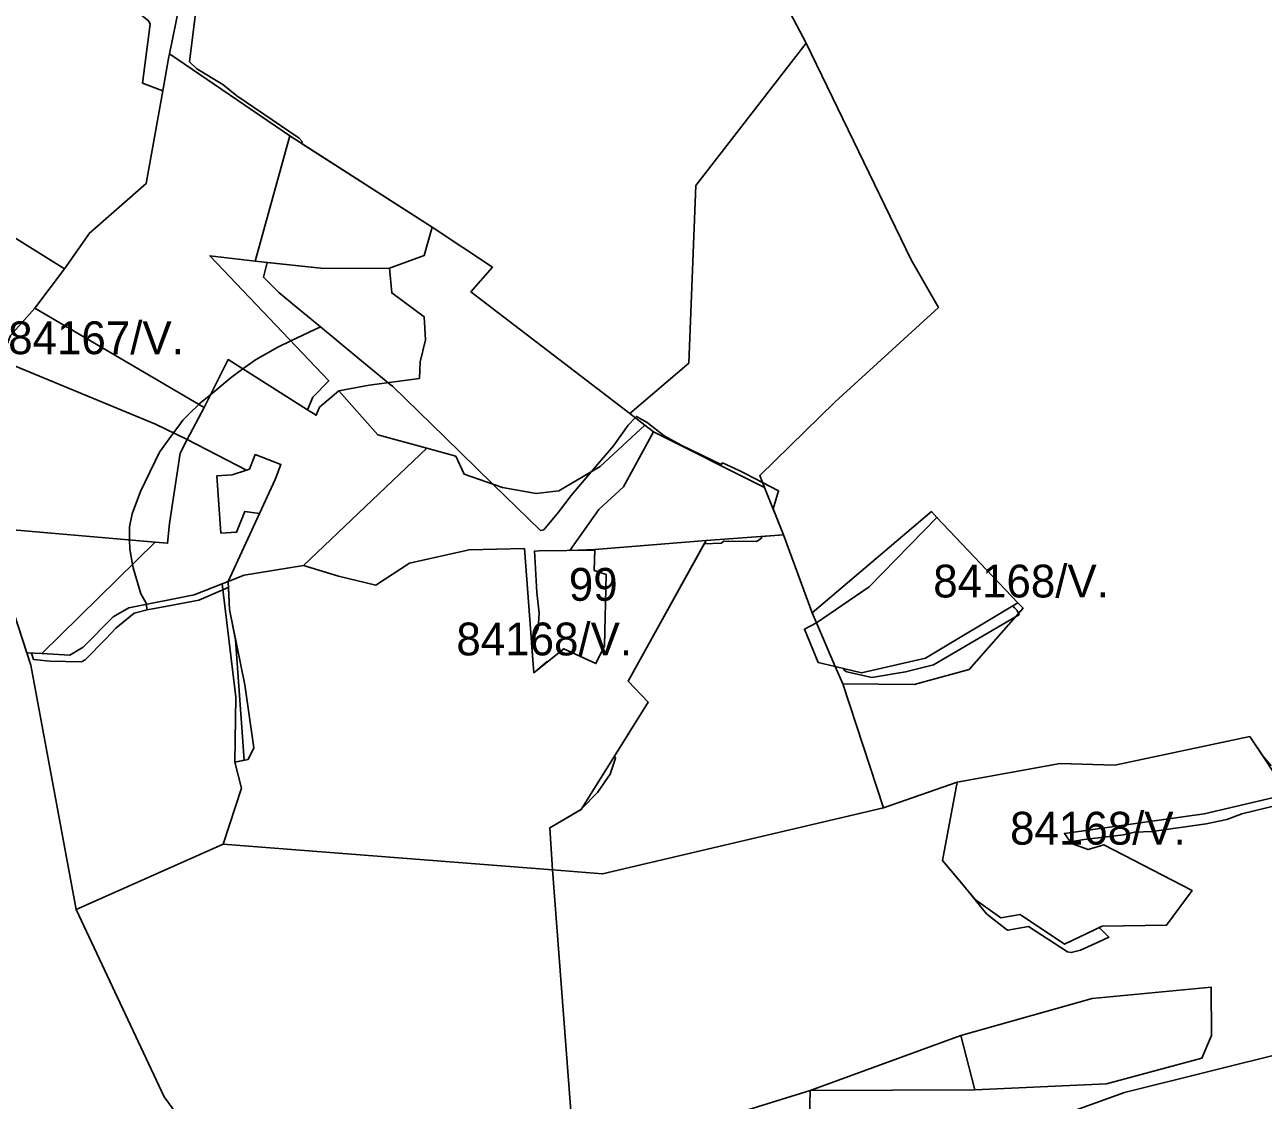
# Model space of a CAD drawing. Extents: x -477304 to -465429, y -1159113 to -1149210.
# Drawn here: x -473107 to -472541, y -1152741 to -1152249 of the extents above; entities that cross this region are included whole.
import ezdxf

# ---------------------------------------------------------------- set-up
doc = ezdxf.new("R2010")
doc.units = 0
for name, color, linetype in [('BPEJ_s', 7, 'Continuous'), ('PUPFL_s', 7, 'Continuous'), ('trav_porost_s', 7, 'Continuous')]:
    doc.layers.add(name, color=color, linetype=linetype)

msp = doc.modelspace()

# ---------------------------------------------------------------- linework, layer by layer
at = {"layer": 'BPEJ_s'}
for points in [[(-473028.33, -1152239.25), (-473031.73, -1152266.28), (-473028.33, -1152269.47), (-473016.41, -1152276.7), (-473010.03, -1152281.81), (-472981.52, -1152301.17), (-472980.24, -1152302.66), (-472980.44, -1152303.57), (-472920.86, -1152341.9), (-472924.52, -1152354.87), (-472940.24, -1152360.66), (-472970.26, -1152360.77), (-472996.15, -1152358.04), (-472997.9, -1152364.79), (-472994.07, -1152368.62), (-472990.88, -1152371.82), (-472983.75, -1152377.64), (-472971.78, -1152387.4)], [(-473028.33, -1152239.25), (-473031.73, -1152266.28), (-473028.33, -1152269.47), (-473016.41, -1152276.7), (-473010.03, -1152281.81), (-472981.52, -1152301.17), (-472980.24, -1152302.66), (-472980.44, -1152303.57), (-472920.86, -1152341.9), (-472924.52, -1152354.87), (-472940.24, -1152360.66)], [(-472940.24, -1152360.66), (-472970.26, -1152360.77), (-472996.15, -1152358.04), (-472997.9, -1152364.79), (-472994.07, -1152368.62), (-472990.88, -1152371.82), (-472983.75, -1152377.64), (-472971.78, -1152387.4), (-472955.63, -1152400.79), (-472940.91, -1152412.98), (-472939.94, -1152413.78), (-472938.96, -1152414.58), (-472915.08, -1152437.87), (-472893.09, -1152459.31), (-472871.3, -1152480.55), (-472869.81, -1152480.33), (-472863, -1152472.25), (-472857.25, -1152464.59), (-472847.91, -1152453.6), (-472837.89, -1152441.82), (-472831.3, -1152432.46), (-472828.03, -1152429.02), (-472827.46, -1152428.42), (-472822.57, -1152431.18), (-472814.7, -1152437.35), (-472807.04, -1152441.61), (-472788.74, -1152450.33), (-472788.1, -1152449.69), (-472780.23, -1152453.31), (-472778.11, -1152454.39), (-472769.81, -1152458.64), (-472762.52, -1152462.37), (-472765.02, -1152470.65), (-472760.26, -1152482.57), (-472770.11, -1152483.29), (-472770.44, -1152484.16), (-472772.57, -1152485.65), (-472787.46, -1152485.44), (-472788.74, -1152486.29), (-472796.45, -1152486.71), (-472831.25, -1152549.38), (-472822.08, -1152559.05), (-472837.44, -1152583.66), (-472837, -1152584.6), (-472839.4, -1152592), (-472845.2, -1152600.3), (-472852.5, -1152607.79), (-472852.7, -1152608.1), (-472852.95, -1152608.25), (-472853.2, -1152608.5), (-472853.37, -1152608.49), (-472867.04, -1152616.44), (-472865.83, -1152635.64), (-473016.38, -1152623.9), (-473007.95, -1152598.33), (-473011, -1152586.48), (-473006.77, -1152585.61), (-473010.61, -1152530.48), (-473013.4, -1152516.7), (-473013.89, -1152506.58), (-473014.71, -1152506.93), (-473016.48, -1152507.7), (-473027.48, -1152512.46), (-473041.86, -1152515.13), (-473051.09, -1152516.84), (-473057.05, -1152518.42), (-473065.35, -1152525.23), (-473069.86, -1152530.09), (-473079.4, -1152539.7), (-473081.1, -1152540.55), (-473095.57, -1152540.34), (-473102.96, -1152539.51), (-473103.82, -1152536.58), (-473106.05, -1152536.51), (-473123.2, -1152484.12)], [(-472971.78, -1152387.4), (-472985.37, -1152393.88), (-472991.31, -1152396.71), (-473001.52, -1152402.46), (-473007.3, -1152406.68), (-473012.58, -1152410.54), (-473022.01, -1152418.36), (-473027.4, -1152422.82), (-473027.48, -1152422.88), (-473031.7, -1152427.1), (-473034.71, -1152430.12), (-473036.59, -1152432.71), (-473038.93, -1152435.93), (-473045.35, -1152444.8), (-473054.08, -1152462.67), (-473057.91, -1152472.89), (-473059.18, -1152478.84), (-473059.14, -1152480.89), (-473059.06, -1152484.89), (-473058.97, -1152489.06), (-473057.75, -1152496.05), (-473057.48, -1152497.57), (-473053.86, -1152509.48), (-473051.52, -1152513.74), (-473051.45, -1152514.28), (-473051.09, -1152516.84), (-473057.05, -1152518.42), (-473065.35, -1152525.23), (-473069.86, -1152530.09), (-473079.4, -1152539.7), (-473081.1, -1152540.55), (-473095.57, -1152540.34), (-473102.96, -1152539.51), (-473103.82, -1152536.58), (-473106.05, -1152536.51), (-473123.2, -1152484.12)], [(-472655.42, -1152514.99), (-472654.61, -1152515.85), (-472653.41, -1152517.14), (-472652.82, -1152518.46), (-472652.56, -1152519.06), (-472654.19, -1152520.02), (-472691.62, -1152542.04), (-472704.48, -1152545.23), (-472719.8, -1152547.78), (-472731.29, -1152545.23), (-472732.57, -1152544.38), (-472732.7, -1152543.98), (-472732.81, -1152543.64), (-472736.59, -1152542.74), (-472745.14, -1152522.83), (-472721.04, -1152506.28), (-472690.13, -1152474.58), (-472653.14, -1152513.63), (-472655.42, -1152514.99)], [(-472528.3, -1152604.6), (-472550.85, -1152610.13), (-472557.66, -1152612.68), (-472567.02, -1152614.6), (-472591.7, -1152618.22), (-472599.79, -1152618.43), (-472604.9, -1152619.7), (-472622.77, -1152621.83), (-472629.18, -1152622.9), (-472628.69, -1152623.59), (-472621.06, -1152626.45), (-472613.89, -1152624.26), (-472573.5, -1152645.16), (-472585.28, -1152661.02), (-472614.66, -1152661.41), (-472616.03, -1152662.07), (-472611.51, -1152666.44), (-472616.17, -1152668.64), (-472624.47, -1152672.47), (-472628.73, -1152673.54), (-472630.43, -1152673.11), (-472648.3, -1152661.62), (-472657.67, -1152663.32), (-472658.3, -1152662.9), (-472667.45, -1152655.88), (-472678.45, -1152642.32), (-472687.59, -1152631.37), (-472680.94, -1152595.57), (-472633.8, -1152587.13), (-472608.77, -1152587.82), (-472547.14, -1152574.8), (-472541.25, -1152583.6), (-472537.44, -1152588.21)], [(-472528.3, -1152604.6), (-472550.85, -1152610.13), (-472557.66, -1152612.68), (-472567.02, -1152614.6), (-472591.7, -1152618.22), (-472599.79, -1152618.43), (-472604.9, -1152619.7), (-472622.77, -1152621.83), (-472629.18, -1152622.9), (-472628.69, -1152623.59), (-472621.06, -1152626.45), (-472613.89, -1152624.26), (-472573.5, -1152645.16), (-472585.28, -1152661.02), (-472614.66, -1152661.41), (-472616.03, -1152662.07), (-472611.51, -1152666.44), (-472616.17, -1152668.64), (-472624.47, -1152672.47), (-472628.73, -1152673.54), (-472630.43, -1152673.11), (-472648.3, -1152661.62), (-472657.67, -1152663.32), (-472658.3, -1152662.9), (-472667.45, -1152655.88), (-472678.45, -1152642.32), (-472687.59, -1152631.37), (-472680.94, -1152595.57), (-472633.8, -1152587.13), (-472608.77, -1152587.82), (-472547.14, -1152574.8), (-472541.25, -1152583.6), (-472537.44, -1152588.21)]]:
    msp.add_lwpolyline(points, dxfattribs=at)
for points in [[(-473051.09, -1152516.84), (-473051.45, -1152514.28), (-473051.52, -1152513.74), (-473053.86, -1152509.48), (-473057.48, -1152497.57), (-473057.75, -1152496.05), (-473058.97, -1152489.06), (-473059.06, -1152484.89), (-473059.14, -1152480.89), (-473059.18, -1152478.84), (-473057.91, -1152472.89), (-473054.08, -1152462.67), (-473045.35, -1152444.8), (-473038.93, -1152435.93), (-473036.59, -1152432.71), (-473034.71, -1152430.12), (-473031.7, -1152427.1), (-473027.48, -1152422.88), (-473027.4, -1152422.82), (-473022.01, -1152418.36), (-473012.58, -1152410.54), (-473007.3, -1152406.68), (-473001.52, -1152402.46), (-472991.31, -1152396.71), (-472985.37, -1152393.88), (-472971.78, -1152387.4), (-472955.63, -1152400.79), (-472940.91, -1152412.98), (-472939.94, -1152413.78), (-472938.96, -1152414.58), (-472915.08, -1152437.87), (-472893.09, -1152459.31), (-472871.3, -1152480.55), (-472869.81, -1152480.33), (-472863, -1152472.25), (-472857.25, -1152464.59), (-472847.91, -1152453.6), (-472837.89, -1152441.82), (-472831.3, -1152432.46), (-472828.03, -1152429.02), (-472827.46, -1152428.42), (-472822.57, -1152431.18), (-472814.7, -1152437.35), (-472807.04, -1152441.61), (-472788.74, -1152450.33), (-472788.1, -1152449.69), (-472780.23, -1152453.31), (-472778.11, -1152454.39), (-472769.81, -1152458.64), (-472762.52, -1152462.37), (-472765.02, -1152470.65), (-472760.26, -1152482.57), (-472770.11, -1152483.29), (-472770.44, -1152484.16), (-472772.57, -1152485.65), (-472787.46, -1152485.44), (-472788.74, -1152486.29), (-472796.45, -1152486.71), (-472831.25, -1152549.38), (-472822.08, -1152559.05), (-472837.44, -1152583.66), (-472837, -1152584.6), (-472839.4, -1152592), (-472845.2, -1152600.3), (-472852.5, -1152607.79), (-472852.7, -1152608.1), (-472852.95, -1152608.25), (-472853.2, -1152608.5), (-472853.37, -1152608.49), (-472867.04, -1152616.44), (-472865.83, -1152635.64), (-473016.38, -1152623.9), (-473007.95, -1152598.33), (-473011, -1152586.48), (-473006.77, -1152585.61), (-473010.61, -1152530.48), (-473013.4, -1152516.7), (-473013.89, -1152506.58), (-473014.71, -1152506.93), (-473016.48, -1152507.7), (-473027.48, -1152512.46), (-473041.86, -1152515.13)], [(-472704.48, -1152545.23), (-472719.8, -1152547.78), (-472731.29, -1152545.23), (-472732.57, -1152544.38), (-472732.7, -1152543.98), (-472732.81, -1152543.64), (-472736.59, -1152542.74), (-472745.14, -1152522.83), (-472721.04, -1152506.28), (-472690.13, -1152474.58), (-472653.14, -1152513.63), (-472655.42, -1152514.99), (-472654.61, -1152515.85), (-472653.41, -1152517.14), (-472652.82, -1152518.46), (-472652.56, -1152519.06), (-472654.19, -1152520.02), (-472691.62, -1152542.04)], [(-472842.05, -1152533.27), (-472845.97, -1152541.39), (-472860.58, -1152534.6), (-472868.04, -1152540.56), (-472868.2, -1152540.5), (-472873.4, -1152544.84), (-472874.37, -1152545.62), (-472875.4, -1152531.86), (-472872.36, -1152525.23), (-472871.93, -1152518.42), (-472873, -1152508.85), (-472873.85, -1152492.46), (-472873.98, -1152489.94), (-472871.93, -1152489.91), (-472846.42, -1152489.57), (-472846.77, -1152498.8), (-472841.28, -1152500.62)], [(-472842.05, -1152533.27), (-472841.28, -1152500.62), (-472846.77, -1152498.8), (-472846.42, -1152489.57), (-472871.93, -1152489.91), (-472873.98, -1152489.94), (-472873.85, -1152492.46), (-472873, -1152508.85), (-472871.93, -1152518.42), (-472872.36, -1152525.23), (-472875.4, -1152531.86), (-472874.37, -1152545.62), (-472873.4, -1152544.84), (-472868.2, -1152540.5), (-472868.04, -1152540.56), (-472860.58, -1152534.6), (-472845.97, -1152541.39)]]:
    msp.add_lwpolyline(points, close=True, dxfattribs=at)
at = {"layer": 'PUPFL_s'}
for points in [[(-472789.15, -1152183.09), (-472749.9, -1152257.76), (-472800.23, -1152322.79), (-472803.51, -1152404.04), (-472830.41, -1152427.14), (-472903.11, -1152371.38), (-472893.2, -1152360.18), (-472920.86, -1152341.9), (-472985.79, -1152300.13), (-473040.88, -1152262.57), (-473036.41, -1152240.93)], [(-472529.58, -1152601.04), (-472547.14, -1152574.8), (-472608.77, -1152587.82), (-472633.8, -1152587.13), (-472680.94, -1152595.57), (-472714.53, -1152607.41), (-472733.16, -1152550.72), (-472700.47, -1152551.02), (-472675.37, -1152544.09), (-472650.77, -1152516.13), (-472653.14, -1152513.63), (-472690.13, -1152474.58), (-472692.63, -1152471.94), (-472747.13, -1152518.21), (-472760.26, -1152482.57), (-472768.91, -1152460.9), (-472771.08, -1152455.47), (-472736.7, -1152421.7), (-472689.43, -1152378.6), (-472701.95, -1152356.76), (-472749.9, -1152257.76), (-472789.15, -1152183.09)], [(-473300.42, -1152747.86), (-473284.2, -1152723.81), (-473209.55, -1152607.75), (-473189.2, -1152575.99), (-473169.69, -1152546.26), (-473135.28, -1152493.43), (-473125.76, -1152479.53), (-473124.82, -1152479.18), (-473106.05, -1152536.51), (-473104.17, -1152542.14), (-473083.55, -1152653.86), (-473043.28, -1152739.47), (-473011.45, -1152783.25)], [(-472490.63, -1152709.11), (-472604.44, -1152737.46), (-472749.46, -1152789.75), (-472748, -1152736.52), (-472672.74, -1152736.26), (-472612.7, -1152733.46), (-472569.05, -1152721.8), (-472564.69, -1152711.45), (-472564.86, -1152689.3), (-472619.13, -1152694.57), (-472679.13, -1152711.41), (-472748, -1152736.52), (-472855.55, -1152769.89), (-472865.83, -1152635.64), (-472842.92, -1152637.53), (-472714.53, -1152607.41), (-472680.94, -1152595.57), (-472687.59, -1152631.37), (-472672.55, -1152649.39), (-472660.87, -1152657.58), (-472652.11, -1152656.06), (-472631.81, -1152669.65), (-472614.66, -1152661.41), (-472585.28, -1152661.02), (-472573.5, -1152645.16), (-472613.89, -1152624.26), (-472621.06, -1152626.45), (-472628.69, -1152623.59), (-472631.87, -1152619.07), (-472568, -1152610.14), (-472529.58, -1152601.04)], [(-472749.46, -1152789.75), (-472604.44, -1152737.46), (-472490.63, -1152709.11), (-472523.93, -1152793.38)]]:
    msp.add_lwpolyline(points, dxfattribs=at)
for points in [[(-472800.23, -1152322.79), (-472749.9, -1152257.76), (-472701.95, -1152356.76), (-472689.43, -1152378.6), (-472736.7, -1152421.7), (-472771.08, -1152455.47), (-472768.91, -1152460.9), (-472819.58, -1152435.46), (-472823.66, -1152432.47), (-472830.41, -1152427.14), (-472803.51, -1152404.04)], [(-472926.65, -1152411), (-472926.33, -1152403.52), (-472923.84, -1152393.34), (-472924.5, -1152382.86), (-472939.26, -1152371.96), (-472940.24, -1152360.66), (-472924.52, -1152354.87), (-472920.86, -1152341.9), (-472893.2, -1152360.18), (-472903.11, -1152371.38), (-472830.41, -1152427.14), (-472823.66, -1152432.47), (-472843.97, -1152451.27), (-472862.84, -1152462.44), (-472873.21, -1152463.72), (-472888.68, -1152460.84), (-472906.23, -1152454.73), (-472910, -1152446.54), (-472923.24, -1152442.92), (-472945.7, -1152436.8), (-472963.52, -1152416.66), (-472949.52, -1152414.17)], [(-472747.13, -1152518.21), (-472692.63, -1152471.94), (-472690.13, -1152474.58), (-472721.04, -1152506.28), (-472745.14, -1152522.83)], [(-472842.92, -1152637.53), (-472865.83, -1152635.64), (-472867.04, -1152616.44), (-472852.7, -1152608.1), (-472822.08, -1152559.05), (-472831.25, -1152549.38), (-472795.59, -1152485.15), (-472760.26, -1152482.57), (-472747.13, -1152518.21), (-472745.14, -1152522.83), (-472750.66, -1152525.67), (-472744.4, -1152540.87), (-472736.59, -1152542.74), (-472733.16, -1152550.72), (-472714.53, -1152607.41)], [(-473029.5, -1152509.92), (-473016.82, -1152504.94), (-473010.46, -1152556.72), (-473011, -1152586.48), (-473007.95, -1152598.33), (-473016.38, -1152623.9), (-473083.55, -1152653.86), (-473104.17, -1152542.14), (-473106.05, -1152536.51), (-473099.11, -1152536.73), (-473086.31, -1152537.49), (-473080.24, -1152533.95), (-473066.61, -1152519.99), (-473059.4, -1152515.86)], [(-472650.77, -1152516.13), (-472675.37, -1152544.09), (-472700.47, -1152551.02), (-472733.16, -1152550.72), (-472736.59, -1152542.74), (-472724.59, -1152545.61), (-472695.39, -1152538.92), (-472653.14, -1152513.63)], [(-472745.14, -1152522.83), (-472736.59, -1152542.74), (-472744.4, -1152540.87), (-472750.66, -1152525.67)], [(-473016.38, -1152623.9), (-472865.83, -1152635.64), (-472855.55, -1152769.89), (-472853.16, -1152808.52), (-472899.43, -1152806.72), (-472950.49, -1152798.87), (-473011.45, -1152783.25), (-473043.28, -1152739.47), (-473083.55, -1152653.86)], [(-472619.13, -1152694.57), (-472564.86, -1152689.3), (-472564.69, -1152711.45), (-472569.05, -1152721.8), (-472612.7, -1152733.46), (-472672.74, -1152736.26), (-472679.13, -1152711.41)], [(-472748, -1152736.52), (-472679.13, -1152711.41), (-472672.74, -1152736.26)], [(-472749.46, -1152789.75), (-472853.16, -1152808.52), (-472855.55, -1152769.89), (-472748, -1152736.52)]]:
    msp.add_lwpolyline(points, close=True, dxfattribs=at)
at = {"layer": 'trav_porost_s'}
for points in [[(-473053.1, -1152276.08), (-473043.93, -1152279.52), (-473051.55, -1152321.94), (-473077.39, -1152344.62), (-473088.75, -1152360.89), (-473182.1, -1152302.69), (-473184.18, -1152301.4), (-473173.99, -1152281.78), (-473171.05, -1152279.45), (-473178.4, -1152261.96), (-473159.76, -1152238.29), (-473146.32, -1152229.05), (-473142.59, -1152232.65), (-473139.5, -1152230.29), (-473135.26, -1152233.64), (-473127.52, -1152224.95), (-473129.97, -1152221.87), (-473124.57, -1152216.76), (-473112.79, -1152215.65), (-473110.28, -1152213.27), (-473073.3, -1152228.62), (-473050.28, -1152247.75), (-473049.61, -1152249.01)], [(-473102.42, -1152378.92), (-473088.75, -1152360.89), (-473077.39, -1152344.62), (-473051.55, -1152321.94), (-473043.93, -1152279.52), (-473041.27, -1152264.74), (-473040.88, -1152262.57), (-472985.79, -1152300.13), (-473001.67, -1152357.46), (-473022.36, -1152354.93), (-472968.05, -1152412.12), (-472975.26, -1152419.6), (-472977.82, -1152425.36), (-473014.07, -1152402.39), (-473024.95, -1152424.26)], [(-472970.26, -1152360.77), (-473001.67, -1152357.46), (-472985.79, -1152300.13), (-472920.86, -1152341.9), (-472924.52, -1152354.87), (-472940.24, -1152360.66)], [(-473182.1, -1152302.69), (-473088.75, -1152360.89), (-473102.42, -1152378.92), (-473113.5, -1152391.37), (-473117.93, -1152402.7), (-473119.54, -1152406.83), (-473172.27, -1152379.81), (-473205.6, -1152462.97), (-473256.29, -1152449.88), (-473184.18, -1152301.4)], [(-473102.42, -1152378.92), (-473024.95, -1152424.26), (-473032.72, -1152438.97), (-473047.19, -1152431.89), (-473117.93, -1152402.7), (-473113.5, -1152391.37)], [(-473032.72, -1152438.97), (-473036.03, -1152445.24), (-473040.89, -1152477.4), (-473041.73, -1152486.39), (-473047.43, -1152485.9), (-473124.82, -1152479.18), (-473127.01, -1152473.19), (-473122.95, -1152414.12), (-473119.54, -1152406.83), (-473117.93, -1152402.7), (-473047.19, -1152431.89)], [(-473024.95, -1152424.26), (-473014.07, -1152402.39), (-472977.82, -1152425.36), (-472973.78, -1152427.9), (-472972.31, -1152424.25), (-472963.52, -1152416.66), (-472945.7, -1152436.8), (-472923.24, -1152442.92), (-472979.52, -1152496.49), (-473006.78, -1152500.92), (-473014.02, -1152503.93), (-472999.71, -1152472.81), (-472992.51, -1152457.17), (-472989.89, -1152450.46), (-473001.64, -1152445.87), (-473004.26, -1152452.58), (-473005.7, -1152453.05), (-473032.72, -1152438.97)], [(-472833.29, -1152460.66), (-472819.58, -1152435.46), (-472768.91, -1152460.9), (-472760.26, -1152482.57), (-472795.59, -1152485.15), (-472846.41, -1152489.25), (-472857.89, -1152489.67), (-472844.65, -1152470.89)], [(-473017.42, -1152481.82), (-473010.16, -1152481.35), (-473006.34, -1152471.85), (-472999.71, -1152472.81), (-473014.02, -1152503.93), (-473016.82, -1152504.94), (-473029.5, -1152509.92), (-473059.4, -1152515.86), (-473066.61, -1152519.99), (-473080.24, -1152533.95), (-473086.31, -1152537.49), (-473099.11, -1152536.73), (-473047.43, -1152485.9), (-473041.73, -1152486.39), (-473040.89, -1152477.4), (-473036.03, -1152445.24), (-473032.72, -1152438.97), (-473005.7, -1152453.05), (-473012.16, -1152455.13), (-473019.14, -1152455.59)], [(-472724.59, -1152545.61), (-472736.59, -1152542.74), (-472745.14, -1152522.83), (-472721.04, -1152506.28), (-472690.13, -1152474.58), (-472653.14, -1152513.63), (-472695.39, -1152538.92)], [(-473047.43, -1152485.9), (-473099.11, -1152536.73), (-473106.05, -1152536.51), (-473124.82, -1152479.18)], [(-473004.82, -1152585.21), (-473002.35, -1152579.88), (-473006.42, -1152551.14), (-473013.4, -1152516.7), (-473014.02, -1152503.93), (-473006.78, -1152500.92), (-472979.52, -1152496.49), (-472963.61, -1152501.5), (-472946.61, -1152505.57), (-472931.12, -1152495.55), (-472903.93, -1152489.39), (-472878.63, -1152488.81), (-472874.37, -1152545.62), (-472860.58, -1152534.6), (-472845.97, -1152541.39), (-472842.05, -1152533.27), (-472841.28, -1152500.62), (-472846.77, -1152498.8), (-472846.41, -1152489.25), (-472795.59, -1152485.15), (-472831.25, -1152549.38), (-472822.08, -1152559.05), (-472852.7, -1152608.1), (-472867.04, -1152616.44), (-472865.83, -1152635.64), (-473016.38, -1152623.9), (-473007.95, -1152598.33), (-473011, -1152586.48)], [(-472573.5, -1152645.16), (-472585.28, -1152661.02), (-472614.66, -1152661.41), (-472631.81, -1152669.65), (-472652.11, -1152656.06), (-472660.87, -1152657.58), (-472672.55, -1152649.39), (-472687.59, -1152631.37), (-472680.94, -1152595.57), (-472633.8, -1152587.13), (-472608.77, -1152587.82), (-472547.14, -1152574.8), (-472529.58, -1152601.04), (-472568, -1152610.14), (-472631.87, -1152619.07), (-472628.69, -1152623.59), (-472621.06, -1152626.45), (-472613.89, -1152624.26)]]:
    msp.add_lwpolyline(points, close=True, dxfattribs=at)

# ---------------------------------------------------------------- texts
at = {"layer": 'BPEJ_s'}
for s, p in [('84167/V.', (-473114.55, -1152399.95)), ('99', (-472858.34, -1152512.69)), ('84168/V.', (-472691.82, -1152511.18)), ('84168/V.', (-472909.72, -1152537.66)), ('84168/V.', (-472656.7, -1152624.17))]:
    msp.add_text(s, height=15, dxfattribs=at).set_placement(p)

doc.saveas('drawing.dxf')
